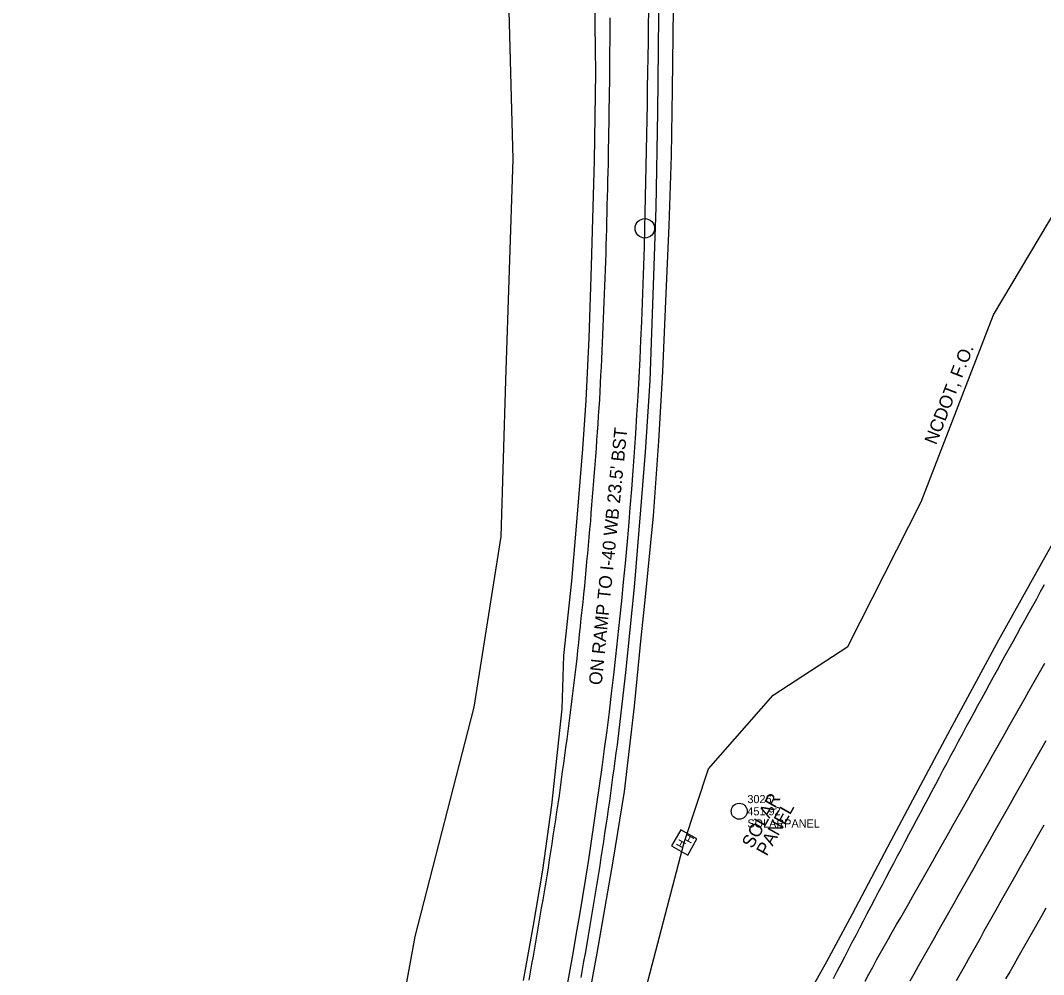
# Model space of a CAD drawing. Extents: x 2074109 to 2077820, y 741079 to 746031.
# Drawn here: x 2074923.4 to 2075238.3, y 742877.9 to 743171.4 of the extents above; entities that cross this region are included whole.
import ezdxf

# ---------------------------------------------------------------- set-up
doc = ezdxf.new("R2010")
doc.units = 0
for name, color, linetype in [('Exist Horizontal Alignment', 7, 'Continuous'), ('Exist Horizontal Alignment Point', 7, 'Continuous'), ('Exist Roads EOP', 7, 'Continuous'), ('Exist Roads EOP Text', 7, 'Continuous'), ('Exist Roads EOT', 7, 'Continuous'), ('Exist Utilities Other Pole CELL', 7, 'Continuous'), ('Exist Utilities Other Pole Cogo Comment', 7, 'Continuous'), ('Exist Utilities Other Pole Cogo Elevation', 7, 'Continuous'), ('Exist Utilities Other Pole Cogo Number', 7, 'Continuous'), ('Exist Utilities Other Pole Text', 7, 'Continuous'), ('Exist Utilities Telephone Hand Hole CELL', 7, 'Continuous'), ('Exist Utilities Telephone UG FO SUE LOS B', 7, 'Continuous'), ('Exist Utilities Telephone UG FO SUE LOS B Text', 7, 'Continuous'), ('Exist Vegetation Woods Line', 7, 'Continuous')]:
    doc.layers.add(name, color=color, linetype=linetype)

msp = doc.modelspace()

# ---------------------------------------------------------------- linework, layer by layer
at = {"layer": 'Exist Horizontal Alignment'}
for centre, radius, start, end in [((2068655.86, 743257.58), 6461.45, 358.668924, 0.028253), ((2073627.89, 743142.05), 1488.08, 344.52743, 358.66892)]:
    msp.add_arc(centre, radius, start, end, dxfattribs=at)
at = {"layer": 'Exist Horizontal Alignment Point'}
msp.add_circle((2075115.57, 743107.48), 3, dxfattribs=at)
at = {"layer": 'Exist Roads EOP'}
for points in [[(2075100.06, 743177.57), (2075100.36, 743155.35), (2075100, 743128.3), (2075099.5, 743110.4), (2075099.07, 743095.81), (2075098.29, 743073.71), (2075097.4, 743054.49), (2075096.34, 743039.69), (2075094.74, 743019.55), (2075092.95, 742998.9), (2075090.51, 742976.06), (2075089.97, 742959.71), (2075086.84, 742930.07), (2075084.04, 742910.02), (2075081.2, 742893.11), (2075078.13, 742876.08)], [(2075095.34, 742854.45), (2075100.89, 742884.52), (2075105.77, 742912.76), (2075109.28, 742934.24), (2075112.33, 742960.52), (2075114.32, 742980.52), (2075115.75, 742994.07), (2075118.25, 743019), (2075119.88, 743042.05), (2075121.07, 743063.46), (2075122.05, 743085.03), (2075123.05, 743108.4), (2075123.74, 743129.84), (2075124.08, 743150.18), (2075124.36, 743175.12)], [(2075249.61, 743025.95), (2075236.19, 743001.96), (2075224.43, 742980.78), (2075208.71, 742951.82), (2075191.26, 742919.05), (2075179.36, 742896.49), (2075171.5, 742881.81), (2075159.15, 742859.88)]]:
    msp.add_lwpolyline(points, dxfattribs=at)
at = {"layer": 'Exist Roads EOT'}
for points in [[(2075107.36, 742950.39), (2075109.71, 742970.82), (2075112.38, 742997.13), (2075114.36, 743020.92), (2075115.78, 743038.63), (2075117.18, 743060.58), (2075118.26, 743089.99), (2075119, 743113.88), (2075119.54, 743143.19), (2075119.9, 743172.64), (2075120.3, 743201.98), (2075120.44, 743232.24), (2075120.36, 743270.24), (2075120.21, 743304.86), (2075120.36, 743344.86), (2075120.15, 743380.31), (2075120.28, 743417.16), (2075120.24, 743451.73)], [(2075104.8, 743172.19), (2075104.79, 743169.69), (2075104.77, 743167.19), (2075104.75, 743164.69), (2075104.73, 743162.19), (2075104.71, 743159.69), (2075104.69, 743157.19), (2075104.67, 743154.69), (2075104.64, 743152.19), (2075104.6, 743149.7), (2075104.55, 743147.2), (2075104.51, 743144.7), (2075104.47, 743142.2), (2075104.43, 743139.7), (2075104.39, 743137.2), (2075104.35, 743134.7), (2075104.31, 743132.2), (2075104.27, 743129.71), (2075104.23, 743127.21), (2075104.18, 743124.71), (2075104.11, 743122.21), (2075104.05, 743119.71), (2075103.98, 743117.21), (2075103.91, 743114.72), (2075103.85, 743112.22), (2075103.78, 743109.72), (2075103.71, 743107.22), (2075103.65, 743104.72), (2075103.58, 743102.22), (2075103.51, 743099.73), (2075103.43, 743097.23), (2075103.33, 743094.73), (2075103.24, 743092.23), (2075103.14, 743089.74), (2075103.04, 743087.24), (2075102.95, 743084.74), (2075102.85, 743082.24), (2075102.76, 743079.75), (2075102.66, 743077.25), (2075102.57, 743074.75), (2075102.45, 743072.25), (2075102.32, 743069.76), (2075102.2, 743067.26), (2075102.07, 743064.77), (2075101.95, 743062.27), (2075101.82, 743059.77), (2075101.7, 743057.28), (2075101.57, 743054.78), (2075101.4, 743052.29), (2075101.23, 743049.79), (2075101.06, 743047.3), (2075100.89, 743044.81), (2075100.72, 743042.31), (2075100.55, 743039.82), (2075100.38, 743037.33), (2075100.19, 743034.83), (2075099.99, 743032.34), (2075099.79, 743029.85), (2075099.59, 743027.36), (2075099.39, 743024.87), (2075099.19, 743022.38), (2075098.99, 743019.88), (2075098.79, 743017.39), (2075098.58, 743014.9), (2075098.35, 743012.41), (2075098.11, 743009.92), (2075097.88, 743007.44), (2075097.65, 743004.95), (2075097.42, 743002.46), (2075097.19, 742999.97), (2075096.96, 742997.48), (2075096.71, 742994.99), (2075096.44, 742992.51), (2075096.18, 742990.02), (2075095.91, 742987.54), (2075095.65, 742985.05), (2075095.38, 742982.57), (2075095.11, 742980.08), (2075094.85, 742977.59), (2075094.58, 742975.11), (2075094.29, 742972.63), (2075093.99, 742970.15), (2075093.69, 742967.66), (2075093.38, 742965.18), (2075093.08, 742962.7), (2075092.78, 742960.22), (2075092.47, 742957.74), (2075092.17, 742955.26), (2075091.85, 742952.78), (2075091.52, 742950.3), (2075091.18, 742947.82), (2075090.84, 742945.35), (2075090.5, 742942.87), (2075090.16, 742940.39), (2075089.83, 742937.92), (2075089.49, 742935.44), (2075089.15, 742932.96), (2075088.78, 742930.49), (2075088.41, 742928.02), (2075088.03, 742925.55), (2075087.65, 742923.08), (2075087.28, 742920.61), (2075086.9, 742918.13), (2075086.52, 742915.66), (2075086.15, 742913.19), (2075085.77, 742910.72), (2075085.36, 742908.25), (2075084.95, 742905.79), (2075084.53, 742903.32), (2075084.12, 742900.86), (2075083.7, 742898.39), (2075083.29, 742895.93), (2075082.87, 742893.46), (2075082.46, 742891), (2075082.04, 742888.53), (2075081.62, 742886.07), (2075081.17, 742883.61), (2075080.72, 742881.15), (2075080.27, 742878.69), (2075079.83, 742876.23)], [(2075173.63, 742876.75), (2075174.78, 742878.97), (2075175.94, 742881.19), (2075177.09, 742883.4), (2075178.24, 742885.62), (2075179.4, 742887.84), (2075180.55, 742890.06), (2075181.7, 742892.27), (2075182.86, 742894.49), (2075184.01, 742896.71), (2075185.17, 742898.92), (2075186.34, 742901.13), (2075187.5, 742903.35), (2075188.67, 742905.56), (2075189.84, 742907.77), (2075191, 742909.98), (2075192.17, 742912.19), (2075193.33, 742914.4), (2075194.5, 742916.61), (2075195.67, 742918.82), (2075196.85, 742921.02), (2075198.02, 742923.23), (2075199.2, 742925.44), (2075200.37, 742927.64), (2075201.55, 742929.85), (2075202.72, 742932.06), (2075203.9, 742934.26), (2075205.07, 742936.47), (2075206.25, 742938.67), (2075207.42, 742940.88), (2075208.6, 742943.09), (2075209.78, 742945.29), (2075210.95, 742947.5), (2075212.13, 742949.7), (2075213.31, 742951.91), (2075214.5, 742954.1), (2075215.7, 742956.3), (2075216.89, 742958.49), (2075218.09, 742960.69), (2075219.28, 742962.89), (2075220.48, 742965.08), (2075221.67, 742967.28), (2075222.87, 742969.47), (2075224.06, 742971.67), (2075225.27, 742973.86), (2075226.47, 742976.05), (2075227.68, 742978.23), (2075228.89, 742980.42), (2075230.1, 742982.61), (2075231.31, 742984.8), (2075232.52, 742986.98), (2075233.73, 742989.17), (2075234.94, 742991.36), (2075236.15, 742993.55), (2075237.36, 742995.73), (2075238.59, 742997.91)], [(2075183.32, 742875.84), (2075184.51, 742878.03), (2075185.71, 742880.23), (2075186.9, 742882.42), (2075188.11, 742884.61), (2075189.35, 742886.79), (2075190.58, 742888.96), (2075191.82, 742891.13), (2075193.06, 742893.3), (2075194.3, 742895.47), (2075195.53, 742897.65), (2075196.77, 742899.82), (2075198.01, 742901.99), (2075199.24, 742904.16), (2075200.48, 742906.33), (2075201.72, 742908.51), (2075202.95, 742910.68), (2075204.18, 742912.85), (2075205.42, 742915.03), (2075206.65, 742917.21), (2075207.88, 742919.38), (2075209.11, 742921.56), (2075210.34, 742923.73), (2075211.57, 742925.91), (2075212.8, 742928.08), (2075214.03, 742930.26), (2075215.26, 742932.44), (2075216.49, 742934.61), (2075217.72, 742936.79), (2075218.96, 742938.96), (2075220.19, 742941.14), (2075221.42, 742943.31), (2075222.65, 742945.49), (2075223.88, 742947.66), (2075225.12, 742949.84), (2075226.35, 742952.01), (2075227.58, 742954.19), (2075228.81, 742956.36), (2075230.04, 742958.54), (2075231.28, 742960.71), (2075232.51, 742962.88), (2075233.75, 742965.06), (2075234.99, 742967.23), (2075236.23, 742969.4), (2075237.46, 742971.57), (2075238.7, 742973.74)], [(2075095.94, 742876.97), (2075096.38, 742879.43), (2075096.82, 742881.89), (2075097.25, 742884.35), (2075097.69, 742886.81), (2075098.12, 742889.28), (2075098.54, 742891.74), (2075098.95, 742894.21), (2075099.36, 742896.67), (2075099.77, 742899.14), (2075100.18, 742901.61), (2075100.59, 742904.07), (2075101, 742906.54), (2075101.41, 742909), (2075101.79, 742911.47), (2075102.17, 742913.95), (2075102.54, 742916.42), (2075102.92, 742918.89), (2075103.29, 742921.36), (2075103.67, 742923.83), (2075104.04, 742926.3), (2075104.41, 742928.78), (2075104.75, 742931.25), (2075105.09, 742933.73), (2075105.43, 742936.21), (2075105.76, 742938.68), (2075106.1, 742941.16), (2075106.44, 742943.64), (2075106.78, 742946.11), (2075107.11, 742948.59), (2075107.36, 742950.39)], [(2075238.98, 742949.87), (2075237.76, 742947.69), (2075236.53, 742945.51), (2075235.3, 742943.33), (2075234.07, 742941.16), (2075232.84, 742938.98), (2075231.61, 742936.81), (2075230.37, 742934.63), (2075229.14, 742932.46), (2075227.91, 742930.28), (2075226.68, 742928.11), (2075225.44, 742925.93), (2075224.21, 742923.76), (2075222.98, 742921.59), (2075221.75, 742919.41), (2075220.51, 742917.24), (2075219.29, 742915.06), (2075218.06, 742912.88), (2075216.84, 742910.7), (2075215.62, 742908.52), (2075214.39, 742906.34), (2075213.16, 742904.17), (2075211.92, 742901.99), (2075210.69, 742899.82), (2075209.45, 742897.65), (2075208.22, 742895.47), (2075206.98, 742893.3), (2075205.75, 742891.12), (2075204.52, 742888.95), (2075203.28, 742886.78), (2075202.05, 742884.6), (2075200.81, 742882.43), (2075199.59, 742880.25), (2075198.36, 742878.07), (2075197.14, 742875.89)], [(2075211.47, 742876.09), (2075212.69, 742878.27), (2075213.92, 742880.45), (2075215.14, 742882.63), (2075216.37, 742884.8), (2075217.59, 742886.98), (2075218.82, 742889.16), (2075220.04, 742891.34), (2075221.27, 742893.52), (2075222.49, 742895.7), (2075223.72, 742897.88), (2075224.94, 742900.06), (2075226.17, 742902.24), (2075227.41, 742904.41), (2075228.65, 742906.58), (2075229.88, 742908.75), (2075231.12, 742910.92), (2075232.35, 742913.1), (2075233.58, 742915.27), (2075234.81, 742917.45), (2075236.04, 742919.63), (2075237.27, 742921.8), (2075238.5, 742923.98)], [(2075239.01, 742898.31), (2075237.77, 742896.14), (2075236.53, 742893.97), (2075235.29, 742891.8), (2075234.05, 742889.63), (2075232.8, 742887.46), (2075231.56, 742885.29), (2075230.32, 742883.12), (2075229.08, 742880.95), (2075227.84, 742878.78), (2075226.6, 742876.61)]]:
    msp.add_lwpolyline(points, dxfattribs=at)
at = {"layer": 'Exist Utilities Other Pole CELL'}
msp.add_circle((2075144.62, 742928.16), 2.46, dxfattribs=at)
at = {"layer": 'Exist Utilities Telephone Hand Hole CELL'}
for p, q in [((2075126.59, 742922.48), (2075123.79, 742917.48)), ((2075131.58, 742919.68), (2075126.59, 742922.48)), ((2075127.69, 742918.58), (2075127.69, 742918.58)), ((2075128.79, 742914.68), (2075131.58, 742919.68)), ((2075123.79, 742917.48), (2075128.79, 742914.68))]:
    msp.add_line(p, q, dxfattribs=at)
at = {"layer": 'Exist Utilities Telephone UG FO SUE LOS B'}
msp.add_lwpolyline([(2075115.43, 742871.87), (2075127.7, 742918.57), (2075135.14, 742941.25), (2075155.04, 742963.91), (2075178.01, 742978.85), (2075200.64, 743023.35), (2075222.87, 743080.84), (2075256.4, 743137.17)], dxfattribs=at)
at = {"layer": 'Exist Vegetation Woods Line'}
for points in [[(2075068.15, 743357.32), (2075070.2, 743307.84), (2075072.28, 743256.05), (2075071.95, 743216.75), (2075073.39, 743185.9), (2075074.89, 743128.72), (2075072.65, 743060.65), (2075071.29, 743012.69), (2075062.91, 742960.15), (2075044.76, 742889.65)], [(2075044.76, 742889.65), (2075033.19, 742826.05), (2075023.64, 742775.41), (2075010.18, 742727.01), (2075001.43, 742704.54), (2074989.41, 742688.27), (2074975.88, 742700.93), (2074962.98, 742707.69), (2074952.97, 742703.93), (2074944.84, 742690.63), (2074945.07, 742677.43), (2074954.2, 742670.42), (2074959.62, 742659.39), (2074957.42, 742622.13), (2074955.2, 742597.28), (2074949.63, 742576.09), (2074940.07, 742566.66), (2074926.65, 742566.96), (2074915.61, 742561.49)]]:
    msp.add_lwpolyline(points, dxfattribs=at)

# ---------------------------------------------------------------- texts
at = {"layer": 'Exist Roads EOP Text'}
msp.add_text("ON RAMP TO I-40 WB 23.5' BST", height=4, rotation=84.2723, dxfattribs=at).set_placement((2075102.27, 742966.85))
at = {"layer": 'Exist Utilities Other Pole Cogo Comment'}
msp.add_text('SOLARPANEL', height=2.5, dxfattribs=at).set_placement((2075147.12, 742923.16))
at = {"layer": 'Exist Utilities Other Pole Cogo Elevation'}
msp.add_text('451.92', height=2.5, dxfattribs=at).set_placement((2075147.12, 742926.91))
at = {"layer": 'Exist Utilities Other Pole Cogo Number'}
msp.add_text('3026', height=2.5, dxfattribs=at).set_placement((2075147.12, 742930.66))
at = {"layer": 'Exist Utilities Other Pole Text'}
for s, p in [('SOLAR', (2075148.66, 742916.45)), ('PANEL', (2075153.11, 742914.14))]:
    msp.add_text(s, height=4, rotation=60.742, dxfattribs=at).set_placement(p)
at = {"layer": 'Exist Utilities Telephone Hand Hole CELL'}
for p in [(2075129.72, 742918), (2075127.18, 742916.47)]:
    msp.add_text('H', height=2.5, rotation=60.7411, dxfattribs=at).set_placement(p)
at = {"layer": 'Exist Utilities Telephone UG FO SUE LOS B Text'}
msp.add_text('NCDOT, F.O.', height=4, rotation=68.8637, dxfattribs=at).set_placement((2075205.2, 743040.68))

doc.saveas('drawing.dxf')
